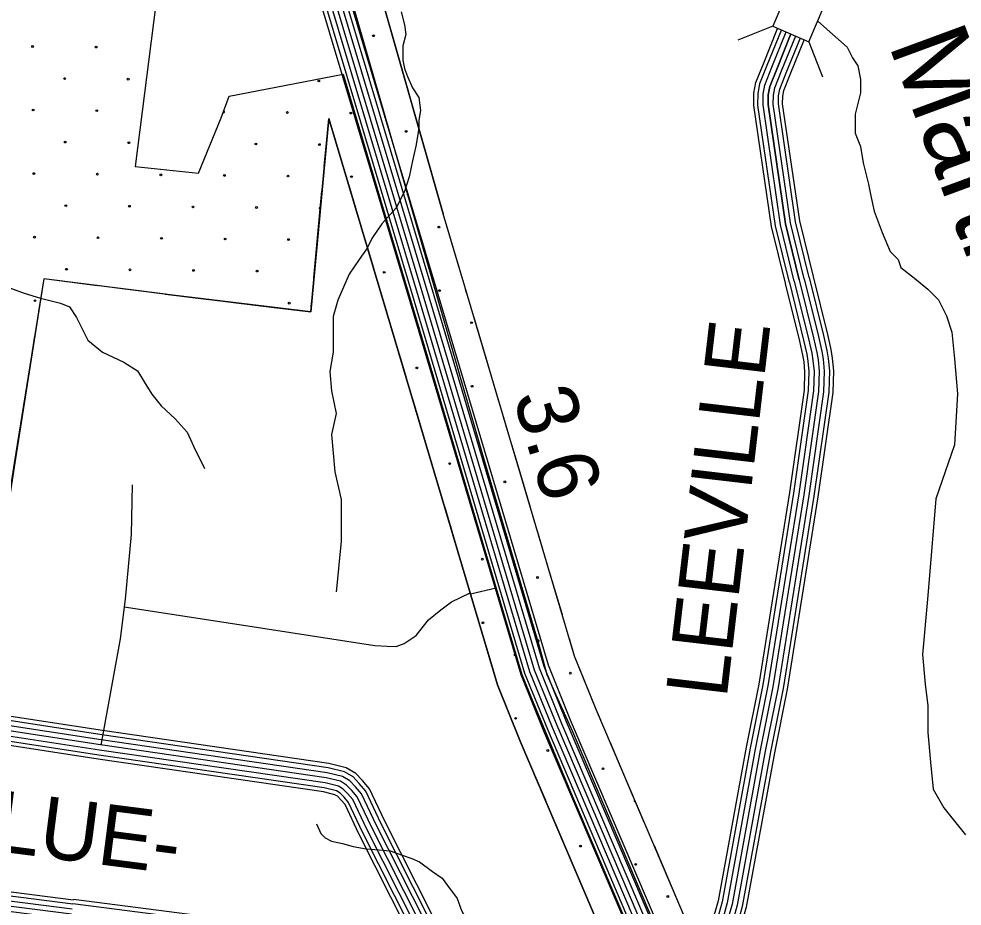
# Model space of a CAD drawing. Extents: x 1788175 to 1969470, y 584502 to 738744.
# Drawn here: x 1841632 to 1847341, y 681239 to 686608 of the extents above; entities that cross this region are included whole.
import ezdxf

# ---------------------------------------------------------------- set-up
doc = ezdxf.new("R2010")
doc.units = 0
for name, color, linetype in [('DESIGN - DRAINAGE - Bridges and Cross Drains Size Text', 7, 'Continuous'), ('DESIGN - EROSION CONTROL - Devices', 7, 'Continuous'), ('DESIGN - ROW - Right-of-Way and Easement Labels', 7, 'Continuous'), ('DESIGN - SCRATCH - User 1', 7, 'Continuous'), ('DESIGN - TRAFFIC CONTROL PERMANENT - Signalization', 7, 'Continuous'), ('DESIGN - TRANSPORTATION - Text', 7, 'Continuous'), ('SURVEY - CENTERLINE - Preliminary Text', 7, 'Continuous'), ('SURVEY - DRAINAGE - Area Shapes', 7, 'Continuous'), ('SURVEY - DRAINAGE - Storm Sewer', 7, 'Continuous'), ('SURVEY - TRANSPORTATION - Roads', 7, 'Continuous'), ('SURVEY - VEGETATION - Features with Text', 7, 'Continuous')]:
    doc.layers.add(name, color=color, linetype=linetype)

msp = doc.modelspace()

# ---------------------------------------------------------------- linework, layer by layer
at = {"layer": 'DESIGN - EROSION CONTROL - Devices'}
for centre in [(1843778.4, 686505.8), (1841715.3, 686441.1), (1842099.9, 686437.4), (1841909.5, 686246.9), (1842294, 686243.2), (1843447.7, 686232), (1841719.1, 686056.5), (1842103.6, 686052.8), (1843257.3, 686041.6), (1843641.8, 686037.9), (1843976.3, 685927.1), (1841913.2, 685862.4), (1842297.7, 685858.7), (1843066.9, 685851.2), (1843451.4, 685847.5), (1841722.8, 685672), (1842107.3, 685668.2), (1842491.9, 685664.5), (1842876.4, 685660.8), (1843261, 685657), (1843645.6, 685653.3), (1841916.9, 685477.8), (1842301.5, 685474.1), (1842686, 685470.4), (1843070.6, 685466.6), (1844174.2, 685348.4), (1841726.5, 685287.4), (1842111.1, 685283.7), (1842495.6, 685280), (1842880.2, 685276.2), (1843264.7, 685272.5), (1841920.7, 685093.3), (1842305.2, 685089.6), (1842689.8, 685085.8), (1843074.3, 685082.1), (1843843.4, 685074.6), (1844177.9, 684963.8), (1841730.3, 684902.9), (1843268.5, 684887.9), (1844372.1, 684769.7), (1844041.3, 684495.9), (1844375.8, 684385.1), (1844239.2, 683917.2), (1844573.7, 683806.5), (1844437.1, 683338.5), (1844771.6, 683227.8), (1844440.8, 682954), (1844634.9, 682759.8), (1844969.4, 682649.1), (1844638.7, 682375.3), (1844832.8, 682181.1), (1845167.3, 682070.4), (1845030.7, 681602.4), (1845365.2, 681491.7), (1845559.3, 681297.5)]:
    msp.add_circle(centre, 5.28, dxfattribs=at)
for centre, start, end in [((1842872.7, 686045.3), 224.796, 94.6834), ((1843980.1, 685542.5), 340.8875, 51.2805), ((1843455.1, 685462.9), 63.9991, 285.307), ((1843839.7, 685459.2), 126.2455, 267.0326), ((1844569.9, 684191), 128.6497, 264.4542), ((1844242.9, 683532.7), 306.8489, 86.2556), ((1844775.3, 682843.2), 250.9701, 142.0955), ((1845361.5, 681876.2), 109.038, 297.1122)]:
    msp.add_arc(centre, 5.28, start, end, dxfattribs=at)
at = {"layer": 'DESIGN - SCRATCH - User 1'}
msp.add_line((1844200.1, 685428.9), (1843783, 686893.8), dxfattribs=at)
for points in [[(1842851.9, 688745), (1842475, 686809.3), (1842336.1, 685714.2)], [(1843652.7, 686693.5), (1844449.6, 683929.6), (1844782.8, 682807.2), (1844827.2, 682640.5), (1844882.7, 682518.3), (1844982.7, 682296), (1845737.8, 680518), (1846270.9, 679284.5), (1846992.8, 677595.3), (1847288, 676906)], [(1842336.1, 685714.2), (1842719.7, 685674.6), (1842857.2, 686009.7), (1842905.5, 686140.7), (1843594, 686274.4)], [(1843594, 686274.4), (1843821.7, 685513.2), (1844038.4, 684787.9), (1844396.3, 683583.8), (1844676.5, 682640.9), (1844743.1, 682476.5), (1844816.6, 682297.2), (1844987.8, 681893.4), (1845255.2, 681265.6), (1845570.2, 680531.1), (1845855.1, 679868.8), (1846264.6, 678916.2), (1846578.6, 678184), (1846908.2, 677416.3), (1847014.6, 677167.2)], [(1843507.8, 686005), (1843398.3, 684835.7), (1842496.8, 684944.4)], [(1845906.6, 679342.4), (1845214.6, 680950.9), (1844666.2, 682238.1), (1844528.4, 682578.7), (1843859.4, 684829.6), (1843507.8, 686005)], [(1847530.5, 677037), (1847128.2, 677759.7), (1846452.2, 679334.7), (1845673.2, 681145.5), (1845126.2, 682429.4), (1844995.4, 682752.5), (1844330.9, 684988.4), (1844200.1, 685428.9)], [(1842496.8, 684944.4), (1841783.2, 685034.5), (1841611.6, 683948.5), (1841447.9, 682896.4), (1841216, 682931.3), (1841318.6, 684109), (1841396, 685372.4)]]:
    msp.add_lwpolyline(points, dxfattribs=at)
at = {"layer": 'DESIGN - TRANSPORTATION - Text'}
for points in [[(1843945.7, 686651.5), (1843965.3, 686573), (1843975.1, 686514.2), (1843955.5, 686445.5), (1843955.5, 686406.3), (1843955.5, 686357.3), (1843965.3, 686308.3), (1843984.9, 686259.2), (1844014.4, 686190.6), (1844053.6, 686131.8), (1844063.4, 686053.3), (1844053.6, 685994.5), (1844053.6, 685945.4), (1844034, 685837.6), (1844014.4, 685749.3), (1843994.7, 685651.3), (1843965.3, 685563), (1843916.3, 685464.9), (1843828, 685366.9), (1843769.2, 685278.6), (1843739.8, 685219.8), (1843690.8, 685151.1), (1843631.9, 685062.9), (1843563.3, 684906), (1843533.9, 684807.9), (1843533.9, 684690.2), (1843533.9, 684592.2), (1843514.2, 684474.5), (1843524.1, 684356.8), (1843553.5, 684219.6), (1843524.1, 684092.1), (1843543.7, 683866.5), (1843582.9, 683699.8), (1843582.9, 683444.9), (1843573.1, 683346.8), (1843563.3, 683238.9), (1843553.5, 683140.9)], [(1846466.4, 686593.9), (1846644.7, 686437.3), (1846677.2, 686372.2), (1846709.8, 686323.4), (1846726, 686242.1), (1846726, 686160.7), (1846693.5, 686030.6), (1846693.5, 685916.7), (1846726, 685835.4), (1846742.3, 685737.8), (1846774.8, 685607.7), (1846791.1, 685526.3), (1846807.4, 685445), (1846856.2, 685314.9), (1846905, 685201), (1846953.8, 685152.2), (1846970, 685103.4), (1847051.4, 685038.3), (1847132.7, 684973.3), (1847197.8, 684908.2), (1847246.6, 684810.6), (1847279.1, 684713), (1847295.4, 684550.3), (1847311.6, 684338.8), (1847295.4, 684029.8), (1847181.5, 683704.4), (1847132.7, 683118.8), (1847100.2, 682761), (1847116.4, 682582), (1847132.7, 682451.9), (1847132.7, 682289.2), (1847149, 682110.3), (1847165.2, 681947.6), (1847230.3, 681833.7), (1847295.4, 681752.4), (1847360.4, 681671.1)], [(1841544.1, 684992), (1841663.7, 684949.1), (1841763.3, 684918.4), (1841884.9, 684887.5), (1841938.7, 684865.1), (1841982.2, 684800.7), (1842049.1, 684664.1), (1842138.5, 684591.4), (1842267.9, 684530.4), (1842349.4, 684477.8), (1842390.9, 684411.5), (1842436.3, 684337.1), (1842493.7, 684266.6), (1842579, 684187.9), (1842650.4, 684107.4), (1842691.7, 684019), (1842756.6, 683886.4)], [(1843433, 681737), (1843459.2, 681678), (1843485.4, 681651.7), (1843524.8, 681632.1), (1843590.4, 681618.9), (1843656, 681599.3), (1843734.7, 681586.1), (1843813.4, 681579.6), (1843879, 681573), (1843951.1, 681546.8), (1844010.1, 681527.1), (1844056.1, 681507.4), (1844134.8, 681448.4), (1844193.8, 681409.1), (1844226.6, 681363.1), (1844285.6, 681284.4), (1844311.9, 681212.3), (1844351.2, 681140.1), (1844364.3, 681035.2), (1844601.7, 680804.7)]]:
    msp.add_lwpolyline(points, dxfattribs=at)
at = {"layer": 'SURVEY - CENTERLINE - Preliminary Text'}
for points in [[(1847147.7, 676844), (1846137.5, 679199.7), (1845358.4, 681010.7), (1844809.9, 682298.1), (1844671.8, 682639.3), (1844002.7, 684890.7), (1843022.2, 688168.2), (1842404.6, 690196.7), (1842238.7, 690752.6)], [(1847170.5, 676853.8), (1846160.3, 679209.4), (1845381.1, 681020.4), (1844832.8, 682307.5), (1844695.2, 682647.4), (1844026.4, 684897.8), (1843045.9, 688175.4), (1842428.2, 690203.9), (1842262.3, 690759.8)], [(1847198.9, 676866), (1846188.7, 679221.7), (1845409.6, 681032.6), (1844861.4, 682319.4), (1844724.5, 682657.7), (1844056.1, 684906.6), (1843075.6, 688184.3), (1842457.9, 690212.8), (1842291.9, 690769)], [(1847227.4, 676878.2), (1846217.2, 679233.9), (1845438.1, 681044.8), (1844890, 682331.3), (1844753.8, 682667.9), (1844085.8, 684915.5), (1843105.3, 688193.3), (1842487.6, 690221.7), (1842321.6, 690778.1)], [(1847255.9, 676890.4), (1846245.7, 679246.1), (1845466.6, 681057), (1844918.7, 682343.2), (1844783.1, 682678.2), (1844115.5, 684924.3), (1843134.9, 688202.3), (1842517.3, 690230.7), (1842351.2, 690787.2)], [(1847284.4, 676902.6), (1846274.2, 679258.4), (1845495.1, 681069.2), (1844947.3, 682355.1), (1844812.3, 682688.5), (1844145.2, 684933.2), (1843164.6, 688211.2), (1842547, 690239.6), (1842380.8, 690796.3)], [(1847308.1, 676912.8), (1846297.8, 679268.5), (1845518.7, 681079.3), (1844971, 682365), (1844836.6, 682697), (1844169.9, 684940.5), (1843189.2, 688218.6), (1842571.6, 690247.1), (1842405.4, 690803.9)]]:
    msp.add_lwpolyline(points, dxfattribs=at)
at = {"layer": 'SURVEY - DRAINAGE - Area Shapes'}
msp.add_lwpolyline([(1844365.1, 683128), (1844521.8, 683164.9)], dxfattribs=at)
at = {"layer": 'SURVEY - DRAINAGE - Storm Sewer'}
for p, q in [((1846194.4, 686563.2), (1845983.3, 686479.4)), ((1846412.5, 686469), (1846496.3, 686257.9))]:
    msp.add_line(p, q, dxfattribs=at)
msp.add_lwpolyline([(1846288.6, 686781.3), (1846194.4, 686563.1), (1846412.5, 686469), (1846506.7, 686687.1)], close=True, dxfattribs=at)
at = {"layer": 'SURVEY - TRANSPORTATION - Roads'}
for points in [[(1846271, 685007.9), (1846186.5, 685351.9), (1846079.8, 686083.6), (1846081.1, 686157.6), (1846092.7, 686223), (1846137.9, 686336.8), (1846224.2, 686549.9)], [(1846295, 685013.8), (1846210.7, 685356.6), (1846104.5, 686085.2), (1846105.8, 686155.2), (1846116.6, 686216.2), (1846160.8, 686327.6), (1846247.1, 686540.7)], [(1846325.1, 685021.2), (1846241.2, 685362.6), (1846135.6, 686087.2), (1846136.7, 686152.2), (1846146.6, 686207.6), (1846189.6, 686316), (1846275.8, 686529)], [(1846304.5, 686517.4), (1846218.4, 686304.5), (1846176.5, 686199.1), (1846167.7, 686149.2), (1846166.6, 686089.2), (1846271.7, 685368.5), (1846355.2, 685028.6)], [(1846355.2, 685028.6), (1846271.7, 685368.5), (1846166.6, 686089.2), (1846167.7, 686149.2), (1846176.5, 686199.1), (1846218.4, 686304.5), (1846304.5, 686517.4)], [(1846385.3, 685036), (1846302.1, 685374.5), (1846197.6, 686091.1), (1846198.6, 686146.2), (1846206.5, 686190.6), (1846247.1, 686293), (1846333.3, 686505.8)], [(1846415.4, 685043.4), (1846332.6, 685380.4), (1846228.7, 686093.1), (1846229.6, 686143.2), (1846236.5, 686182.1), (1846275.9, 686281.4), (1846362, 686494.1)], [(1846440.4, 685049.5), (1846357.9, 685385.4), (1846254.4, 686094.8), (1846255.2, 686140.7), (1846261.3, 686175), (1846299.8, 686271.9), (1846385.9, 686484.5)], [(1846415.4, 685043.4), (1846501.5, 684693.1), (1846522.5, 684602.1), (1846530.3, 684552), (1846537.7, 684478), (1846533.3, 684348.4), (1846443.7, 683719.5), (1846257, 682555.8), (1846180.1, 682172.1), (1846009.4, 681237.9), (1845986.6, 681155), (1845839.7, 680758.4)], [(1846439.4, 685049.3), (1846525.6, 684698.9), (1846546.8, 684606.7), (1846554.8, 684555.1), (1846562.4, 684478.8), (1846557.9, 684346.3), (1846468.1, 683715.8), (1846281.3, 682551.4), (1846204.4, 682167.4), (1846033.5, 681232.4), (1846010.1, 681147.5), (1845853.9, 680725.5)], [(1846270, 685007.6), (1846355.9, 684658.4), (1846375.4, 684573.7), (1846381.7, 684533.1), (1846387.7, 684473.1), (1846383.9, 684361.6), (1846295.7, 683741.9), (1846109.6, 682582.4), (1846033.1, 682200.3), (1845863.3, 681271.3), (1845843.9, 681201), (1845753.9, 680957.8)], [(1846295, 685013.8), (1846380.9, 684664.4), (1846400.7, 684578.6), (1846407.3, 684536.3), (1846413.5, 684473.9), (1846409.6, 684359.3), (1846321.1, 683738.1), (1846134.9, 682577.8), (1846058.3, 682195.4), (1845888.4, 681265.6), (1845868.4, 681193.1), (1845768.6, 680923.6)], [(1846325.1, 685021.2), (1846411.1, 684671.6), (1846431.2, 684584.4), (1846438, 684540.2), (1846444.5, 684474.9), (1846440.5, 684356.6), (1846351.7, 683733.4), (1846165.4, 682572.3), (1846088.8, 682189.6), (1845918.6, 681258.7), (1845898, 681183.6), (1845786.4, 680882.3)], [(1846355.2, 685028.6), (1846441.2, 684678.8), (1846461.6, 684590.3), (1846468.8, 684544.1), (1846475.6, 684475.9), (1846471.4, 684353.9), (1846382.4, 683728.8), (1846196, 682566.8), (1846119.2, 682183.8), (1845948.9, 681251.8), (1845927.5, 681174.1), (1845804.2, 680841)], [(1846355.2, 685028.6), (1846441.2, 684678.8), (1846461.6, 684590.3), (1846468.8, 684544.1), (1846475.6, 684475.9), (1846471.4, 684353.9), (1846382.4, 683728.8), (1846196, 682566.8), (1846119.2, 682183.8), (1845948.9, 681251.8), (1845927.5, 681174.1), (1845804.2, 680841)], [(1846385.3, 685036), (1846471.4, 684686), (1846492.1, 684596.2), (1846499.6, 684548), (1846506.6, 684476.9), (1846502.3, 684351.2), (1846413, 683724.1), (1846226.5, 682561.3), (1846149.7, 682177.9), (1845979.1, 681244.8), (1845957, 681164.5), (1845821.9, 680799.7)], [(1842317.3, 683789.5), (1842311.5, 683487.3), (1842276.7, 683097.4), (1842245.7, 682857.5), (1842128, 682214.1)], [(1842270.6, 683050.5), (1842940.1, 682947.2), (1843785.6, 682816.8), (1843861.5, 682811.9), (1843915.4, 682811.2), (1843963.6, 682828.6), (1844036.1, 682877.8), (1844111.2, 682971), (1844185.9, 683032.1), (1844250.4, 683081.4), (1844363.1, 683134.8)], [(1844246.8, 680947.7), (1844137.1, 681178.6), (1843846.7, 681752.4), (1843754.5, 681949.6), (1843711.3, 681999.1), (1843670.8, 682040.8), (1843614.1, 682076.5), (1843508.5, 682101.9), (1842138.8, 682301.2), (1840817, 682504.2), (1840751.3, 682505), (1840674.7, 682481.8), (1840611.1, 682404.1), (1840586.9, 682273.6), (1840522.4, 681458.4), (1840519.6, 681415.3), (1840523.4, 681313.6), (1840628.6, 681271.9), (1841940.1, 681104.6)], [(1844223.6, 680936.6), (1844114, 681167.3), (1843823.6, 681741.2), (1843732.7, 681935.4), (1843692.4, 681981.7), (1843654.5, 682020.7), (1843603.9, 682052.5), (1843503.6, 682076.6), (1842135, 682275.7), (1840814.8, 682478.5), (1840755, 682479.2), (1840689.7, 682459.4), (1840635.2, 682392.9), (1840612.4, 682270.2), (1840548.1, 681456.6), (1840545.3, 681415), (1840548.5, 681331.3), (1840635.1, 681297), (1841943.4, 681130.1)], [(1844195.5, 680923.3), (1844086.2, 681153.6), (1843795.7, 681727.6), (1843706.5, 681918.3), (1843669.6, 681960.7), (1843634.9, 681996.4), (1843591.7, 682023.5), (1843497.8, 682046.1), (1842130.4, 682245.1), (1840812.3, 682447.5), (1840759.4, 682448.2), (1840707.7, 682432.5), (1840664.2, 682379.4), (1840643.2, 682266.1), (1840579, 681454.4), (1840576.4, 681414.5), (1840578.7, 681352.7), (1840642.9, 681327.3), (1841947.3, 681160.9)], [(1844167.5, 680910), (1844058.4, 681140), (1843767.8, 681714), (1843680.3, 681901.3), (1843646.8, 681939.7), (1843615.2, 681972.1), (1843579.5, 681994.6), (1843491.9, 682015.6), (1842125.8, 682214.4), (1840809.7, 682416.6), (1840763.8, 682417.1), (1840725.7, 682405.6), (1840693.2, 682365.9), (1840673.9, 682262.1), (1840609.9, 681452.1), (1840607.4, 681414.1), (1840608.9, 681374.1), (1840650.7, 681357.5), (1841951.2, 681191.6)], [(1844167.5, 680910), (1844058.4, 681140), (1843767.8, 681714), (1843680.3, 681901.3), (1843646.8, 681939.7), (1843615.2, 681972.1), (1843579.5, 681994.6), (1843491.9, 682015.6), (1842125.8, 682214.4), (1840809.7, 682416.6), (1840763.8, 682417.1), (1840725.7, 682405.6), (1840693.2, 682365.9), (1840673.9, 682262.1), (1840609.9, 681452.1), (1840607.4, 681414.1), (1840608.9, 681374.1), (1840650.7, 681357.5), (1841951.2, 681191.6)], [(1844139.5, 680896.7), (1844030.5, 681126.3), (1843740, 681700.5), (1843654, 681884.2), (1843624, 681918.7), (1843595.6, 681947.8), (1843567.3, 681965.6), (1843486, 681985.2), (1842121.2, 682183.7), (1840807.2, 682385.6), (1840768.2, 682386.1), (1840743.7, 682378.6), (1840722.2, 682352.4), (1840704.7, 682258), (1840640.8, 681449.9), (1840638.5, 681413.7), (1840639.1, 681395.4), (1840658.5, 681387.8), (1841955.1, 681222.4)], [(1844111.5, 680883.4), (1844002.7, 681112.7), (1843712.1, 681686.9), (1843627.8, 681867.1), (1843601.2, 681897.7), (1843576, 681923.6), (1843555.1, 681936.7), (1843480.2, 681954.7), (1842116.7, 682153.1), (1840804.6, 682354.6), (1840772.6, 682355), (1840761.7, 682351.7), (1840751.3, 682339), (1840735.5, 682253.9), (1840671.7, 681447.7), (1840669.5, 681413.3), (1840669.4, 681416.8), (1840666.2, 681418.1), (1841959.1, 681253.1)], [(1844089.2, 680872.8), (1843980.5, 681101.8), (1843689.9, 681676.1), (1843606.9, 681853.5), (1843583, 681880.9), (1843560.3, 681904.2), (1843545.4, 681913.6), (1843475.5, 681930.4), (1842113, 682128.6), (1840802.6, 682329.9), (1840776.1, 682330.2), (1840776.1, 682330.2), (1840774.4, 682328.2), (1840760, 682250.7), (1840696.4, 681445.9), (1840694.2, 681412.9), (1840693.5, 681433.9), (1840672.5, 681442.2), (1841962.2, 681277.6)], [(1845246.5, 680876.7), (1844715.8, 680931), (1843542, 681075.3), (1841962.4, 681278.6)], [(1845258.1, 680849.7), (1844712.9, 680905.5), (1843538.8, 681049.8), (1841959.1, 681253.1)]]:
    msp.add_lwpolyline(points, dxfattribs=at)
at = {"layer": 'SURVEY - VEGETATION - Features with Text'}
for points in [[(1843783, 686893.8), (1844200.1, 685428.9)], [(1843896.4, 686495.6), (1843968.7, 686241.7)], [(1843968.7, 686241.7), (1844041, 685987.8)], [(1842519.4, 684941.3), (1843398.3, 684835.7), (1843507.8, 686005)], [(1843480.8, 685716.6), (1843505.4, 685979.5)], [(1843505.4, 685979.5), (1843507.8, 686005)], [(1843507.8, 686005), (1843859.4, 684829.6), (1844528.4, 682578.7), (1844666.2, 682238.1), (1845214.6, 680950.9), (1845906.6, 679342.4)], [(1843507.8, 686005), (1843583.4, 685752.1)], [(1844082.1, 685843.6), (1844154.4, 685589.7)], [(1843442.2, 685304.4), (1843466.8, 685567.3)], [(1843626.4, 685608.4), (1843702.1, 685355.5)], [(1844154.4, 685589.7), (1844200.1, 685428.9)], [(1847530.5, 677037), (1847128.2, 677759.7), (1846452.2, 679334.7), (1845673.2, 681145.5), (1845126.2, 682429.4), (1844995.4, 682752.5), (1844330.9, 684988.4), (1844200.1, 685428.9)], [(1844266.9, 685204.1), (1844200.1, 685428.9)], [(1842519.4, 684941.3), (1841783.2, 685034.5), (1841604.7, 683920.2), (1841440.9, 682868.1), (1841209.1, 682903), (1841311.7, 684080.7), (1841389.1, 685344.2)], [(1843702.1, 685355.5), (1843777.7, 685102.6)], [(1843417.6, 685041.6), (1843442.2, 685304.4)], [(1844342, 684951), (1844330.9, 684988.4), (1844266.9, 685204.1)], [(1841846.8, 685026.5), (1841783.2, 685034.5), (1841751.6, 684837.1)], [(1842108.7, 684993.3), (1841846.8, 685026.5)], [(1842519.4, 684941.3), (1842257.5, 684974.5)], [(1842519.4, 684941.3), (1842781.5, 684909.8)], [(1843820.7, 684958.8), (1843859.4, 684829.6), (1843896.2, 684705.9)], [(1842930.4, 684891.9), (1843192.6, 684860.4)], [(1843192.6, 684860.4), (1843398.3, 684835.7), (1843403.6, 684892.2)], [(1844459.9, 684554.2), (1844384.7, 684807.2)], [(1843896.2, 684705.9), (1843971.4, 684452.8)], [(1841727.9, 684689), (1841686.1, 684428.3)], [(1844535.2, 684301.1), (1844459.9, 684554.2)], [(1841686.1, 684428.3), (1841644.3, 684167.6)], [(1844014.1, 684309), (1844089.3, 684056)], [(1844653.1, 683904.3), (1844577.9, 684157.3)], [(1844089.3, 684056), (1844164.5, 683802.9)], [(1844728.3, 683651.2), (1844653.1, 683904.3)], [(1844207.3, 683659.1), (1844282.5, 683406.1)], [(1844846.2, 683254.4), (1844771, 683507.4)], [(1844282.5, 683406.1), (1844357.7, 683153)], [(1844921.5, 683001.3), (1844846.2, 683254.4)], [(1844400.4, 683009.2), (1844475.6, 682756.1)], [(1845053.3, 682609.3), (1844995.4, 682752.5), (1844964.2, 682857.5)], [(1844475.6, 682756.1), (1844528.4, 682578.7), (1844558, 682505.6)], [(1845153.6, 682365.1), (1845126.2, 682429.4), (1845053.3, 682609.3)], [(1844614.2, 682366.5), (1844666.2, 682238.1), (1844715.4, 682122.7)], [(1845315.8, 681984.2), (1845212.4, 682227.1)], [(1844715.4, 682122.7), (1844818.9, 681879.8)], [(1845419.3, 681741.4), (1845315.8, 681984.2)], [(1844877.6, 681741.8), (1844981.1, 681498.9)], [(1845581.6, 681360.5), (1845478.1, 681603.4)], [(1844981.1, 681498.9), (1845084.6, 681256.1)], [(1845685.1, 681117.7), (1845673.2, 681145.5), (1845581.6, 681360.5)]]:
    msp.add_lwpolyline(points, dxfattribs=at)

# ---------------------------------------------------------------- texts
at = {"layer": 'DESIGN - DRAINAGE - Bridges and Cross Drains Size Text'}
msp.add_text('Martha', height=475, rotation=290.2234, dxfattribs=at).set_placement((1846893.1, 686455.4))
at = {"layer": 'DESIGN - ROW - Right-of-Way and Easement Labels'}
for s, rotation, p in [('LEEVILLE', 83.3061, (1845915, 682490.6)), ('BLUE-', 352.665, (1841142.3, 681617.5))]:
    msp.add_text(s, height=370, rotation=rotation, dxfattribs=at).set_placement(p)
at = {"layer": 'DESIGN - TRAFFIC CONTROL PERMANENT - Signalization'}
msp.add_text('3.6', height=369.6, rotation=286.5516, dxfattribs=at).set_placement((1844620.7, 684323.5))

doc.saveas('drawing.dxf')
